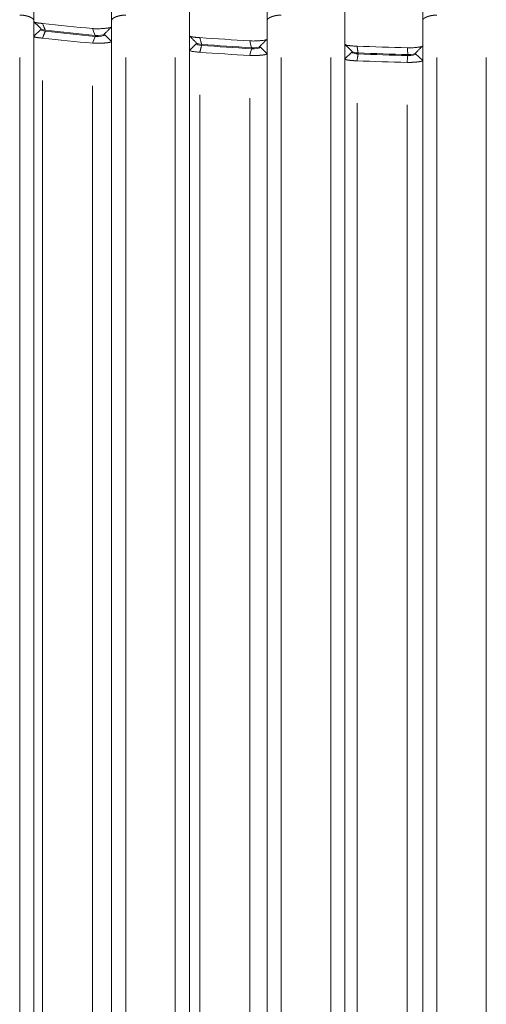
# Model space of a CAD drawing. Header units: millimetres. Extents: x 25069 to 61396, y 8621 to 21558.
# Tile 366 of 656: x 50027 to 50060, y 14414 to 14483. Entities that reach past the tile are written whole.
import ezdxf

# ---------------------------------------------------------------- set-up
doc = ezdxf.new("R2010")
doc.units = ezdxf.units.MM
doc.layers.add('10', color=7, linetype='Continuous')

msp = doc.modelspace()

# ---------------------------------------------------------------- linework, layer by layer
at = {"layer": '10', "color": 7, "linetype": 'Continuous', "lineweight": 15}
for p, q in [((50027.536, 14483.338), (50027.536, 14554.272)), ((50033.036, 14554.272), (50033.036, 14482.975)), ((50038.536, 14482.341), (50038.536, 14554.272)), ((50044.036, 14554.272), (50044.036, 14482.109)), ((50049.536, 14481.74), (50049.536, 14554.272)), ((50055.036, 14554.272), (50055.036, 14481.626)), ((50027.536, 14357.15), (50027.536, 14483.404)), ((50027.536, 14482.302), (50027.536, 14483.338)), ((50033.036, 14356.63), (50033.036, 14483.404)), ((50038.536, 14356.372), (50038.536, 14483.404)), ((50044.036, 14356.372), (50044.036, 14483.404)), ((50049.536, 14356.372), (50049.536, 14483.404)), ((50055.036, 14356.372), (50055.036, 14483.404)), ((50027.536, 14482.302), (50028.036, 14482.785)), ((50027.536, 14363.372), (50027.536, 14482.302)), ((50028.036, 14482.855), (50028.036, 14482.785)), ((50032.536, 14482.423), (50032.536, 14482.475)), ((50033.036, 14481.94), (50032.536, 14482.423)), ((50032.987, 14482.927), (50032.99, 14482.93)), ((50033.036, 14482.975), (50033.036, 14482.915)), ((50038.536, 14482.282), (50038.536, 14482.341)), ((50033.036, 14481.94), (50033.036, 14363.372)), ((50038.536, 14481.306), (50039.036, 14481.789)), ((50039.036, 14481.84), (50039.036, 14481.789)), ((50043.536, 14481.556), (50043.536, 14481.608)), ((50044.036, 14482.109), (50044.036, 14482.05)), ((50049.536, 14481.69), (50049.536, 14481.74)), ((50055.036, 14481.626), (50055.036, 14480.591)), ((50038.536, 14481.306), (50038.536, 14481.375)), ((50038.536, 14363.372), (50038.536, 14481.306)), ((50044.036, 14481.073), (50043.536, 14481.556)), ((50044.036, 14481.073), (50044.036, 14363.372)), ((50049.536, 14480.705), (50050.036, 14481.188)), ((50050.036, 14481.238), (50050.036, 14481.188)), ((50054.536, 14481.074), (50054.536, 14481.126)), ((50055.036, 14480.591), (50054.536, 14481.074)), ((50026.536, 14356.731), (50026.536, 14480.804)), ((50034.036, 14480.803), (50034.036, 14356.372)), ((50037.536, 14356.372), (50037.536, 14480.803)), ((50045.036, 14480.803), (50045.036, 14356.372)), ((50048.536, 14356.372), (50048.536, 14480.803)), ((50049.536, 14363.372), (50049.536, 14480.705)), ((50055.036, 14480.591), (50055.036, 14363.372)), ((50056.036, 14480.803), (50056.036, 14356.372)), ((50059.536, 14356.372), (50059.536, 14480.803)), ((50028.156, 14479.177), (50028.156, 14363.372)), ((50031.695, 14363.372), (50031.695, 14478.811)), ((50039.277, 14478.176), (50039.277, 14363.372)), ((50042.815, 14363.372), (50042.815, 14477.941)), ((50050.397, 14477.57), (50050.397, 14363.372)), ((50053.935, 14363.372), (50053.935, 14477.457))]:
    msp.add_line(p, q, dxfattribs=at)
for centre, major_axis, start_param, end_param in [((50063.661, 14504.254), (90.347, 0), 4.310797, 4.352817), ((50063.619, 14504.124), (-90.115, 0), 1.168634, 1.21076), ((50063.43, 14504.094), (89.69, 0), 4.441223, 4.481778), ((50063.396, 14503.957), (-89.429, 0), 1.299225, 1.339896), ((50063.327, 14503.996), (89.299, 0), 4.567869, 4.607625), ((50063.307, 14503.854), (-89.019, 0), 1.42604, 1.46592)]:
    msp.add_ellipse(centre, major_axis=major_axis, ratio=0.258819, start_param=start_param, end_param=end_param, dxfattribs=at)
for points, knots in [([(50027.536, 14483.402), (50027.536, 14483.405), (50027.536, 14483.413), (50027.535, 14483.423), (50027.533, 14483.434), (50027.531, 14483.444), (50027.528, 14483.454), (50027.524, 14483.464), (50027.519, 14483.474), (50027.514, 14483.484), (50027.508, 14483.494), (50027.502, 14483.503), (50027.495, 14483.512), (50027.488, 14483.522), (50027.48, 14483.531), (50027.471, 14483.54), (50027.462, 14483.548), (50027.453, 14483.557), (50027.443, 14483.565), (50027.432, 14483.574), (50027.421, 14483.582), (50027.41, 14483.59), (50027.398, 14483.598), (50027.386, 14483.605), (50027.373, 14483.613), (50027.36, 14483.62), (50027.347, 14483.628), (50027.334, 14483.635), (50027.32, 14483.642), (50027.305, 14483.649), (50027.291, 14483.655), (50027.276, 14483.662), (50027.261, 14483.668), (50027.246, 14483.674), (50027.23, 14483.681), (50027.214, 14483.686), (50027.199, 14483.692), (50027.182, 14483.698), (50027.166, 14483.703), (50027.15, 14483.709), (50027.133, 14483.714), (50027.117, 14483.719), (50027.1, 14483.724), (50027.083, 14483.729), (50027.066, 14483.733), (50027.049, 14483.738), (50027.032, 14483.742), (50027.015, 14483.746), (50026.997, 14483.75), (50026.98, 14483.754), (50026.963, 14483.758), (50026.946, 14483.762), (50026.929, 14483.765), (50026.911, 14483.768), (50026.894, 14483.772), (50026.877, 14483.775), (50026.86, 14483.777), (50026.843, 14483.78), (50026.826, 14483.783), (50026.809, 14483.785), (50026.792, 14483.787), (50026.775, 14483.79), (50026.758, 14483.791), (50026.742, 14483.793), (50026.725, 14483.795), (50026.709, 14483.797), (50026.692, 14483.798), (50026.676, 14483.799), (50026.66, 14483.8), (50026.644, 14483.801), (50026.628, 14483.802), (50026.612, 14483.803), (50026.597, 14483.803), (50026.582, 14483.804), (50026.566, 14483.804), (50026.551, 14483.804), (50026.541, 14483.804), (50026.536, 14483.804)], [0, 0, 0, 0, 0.017817, 0.035508, 0.053073, 0.070513, 0.087826, 0.105014, 0.122076, 0.139013, 0.155824, 0.172511, 0.189073, 0.205509, 0.221822, 0.238009, 0.254073, 0.270012, 0.285827, 0.301519, 0.317087, 0.332531, 0.347852, 0.36305, 0.378125, 0.393078, 0.407908, 0.422616, 0.437202, 0.451666, 0.466008, 0.480229, 0.494329, 0.508308, 0.522167, 0.535905, 0.549523, 0.563021, 0.5764, 0.58966, 0.6028, 0.615822, 0.628726, 0.641511, 0.654179, 0.666729, 0.679163, 0.69148, 0.70368, 0.715765, 0.727734, 0.739588, 0.751328, 0.762953, 0.774464, 0.785862, 0.797147, 0.80832, 0.819381, 0.83033, 0.841169, 0.851897, 0.862515, 0.873024, 0.883424, 0.893717, 0.903902, 0.91398, 0.923952, 0.933819, 0.943581, 0.953239, 0.962795, 0.972247, 0.981599, 0.990849, 1, 1, 1, 1]), ([(50034.036, 14483.804), (50034.033, 14483.804), (50034.028, 14483.804), (50034.019, 14483.804), (50034.011, 14483.804), (50034.002, 14483.804), (50033.993, 14483.804), (50033.985, 14483.803), (50033.976, 14483.803), (50033.967, 14483.803), (50033.958, 14483.803), (50033.949, 14483.802), (50033.94, 14483.802), (50033.931, 14483.801), (50033.922, 14483.801), (50033.913, 14483.8), (50033.904, 14483.8), (50033.895, 14483.799), (50033.886, 14483.798), (50033.877, 14483.798), (50033.867, 14483.797), (50033.858, 14483.796), (50033.849, 14483.795), (50033.839, 14483.794), (50033.83, 14483.793), (50033.82, 14483.792), (50033.811, 14483.791), (50033.801, 14483.79), (50033.792, 14483.789), (50033.782, 14483.788), (50033.773, 14483.786), (50033.763, 14483.785), (50033.754, 14483.784), (50033.744, 14483.782), (50033.734, 14483.781), (50033.724, 14483.779), (50033.715, 14483.778), (50033.705, 14483.776), (50033.695, 14483.774), (50033.686, 14483.773), (50033.676, 14483.771), (50033.666, 14483.769), (50033.656, 14483.767), (50033.646, 14483.766), (50033.637, 14483.764), (50033.627, 14483.762), (50033.617, 14483.76), (50033.607, 14483.758), (50033.597, 14483.755), (50033.588, 14483.753), (50033.578, 14483.751), (50033.568, 14483.749), (50033.558, 14483.746), (50033.549, 14483.744), (50033.539, 14483.742), (50033.529, 14483.739), (50033.519, 14483.737), (50033.51, 14483.734), (50033.5, 14483.732), (50033.49, 14483.729), (50033.481, 14483.726), (50033.471, 14483.724), (50033.462, 14483.721), (50033.452, 14483.718), (50033.443, 14483.715), (50033.433, 14483.712), (50033.424, 14483.709), (50033.415, 14483.706), (50033.405, 14483.703), (50033.396, 14483.7), (50033.387, 14483.697), (50033.378, 14483.694), (50033.369, 14483.69), (50033.36, 14483.687), (50033.351, 14483.684), (50033.342, 14483.68), (50033.333, 14483.677), (50033.324, 14483.673), (50033.315, 14483.67), (50033.307, 14483.666), (50033.298, 14483.663), (50033.29, 14483.659), (50033.281, 14483.655), (50033.273, 14483.651), (50033.265, 14483.648), (50033.257, 14483.644), (50033.249, 14483.64), (50033.241, 14483.636), (50033.233, 14483.632), (50033.225, 14483.628), (50033.218, 14483.624), (50033.21, 14483.619), (50033.203, 14483.615), (50033.196, 14483.611), (50033.189, 14483.607), (50033.182, 14483.602), (50033.175, 14483.598), (50033.168, 14483.593), (50033.161, 14483.589), (50033.155, 14483.584), (50033.149, 14483.58), (50033.142, 14483.575), (50033.136, 14483.57), (50033.13, 14483.566), (50033.125, 14483.561), (50033.119, 14483.556), (50033.114, 14483.551), (50033.108, 14483.546), (50033.103, 14483.541), (50033.098, 14483.536), (50033.093, 14483.531), (50033.089, 14483.526), (50033.084, 14483.521), (50033.08, 14483.516), (50033.076, 14483.511), (50033.072, 14483.505), (50033.068, 14483.5), (50033.065, 14483.495), (50033.061, 14483.489), (50033.058, 14483.484), (50033.055, 14483.478), (50033.052, 14483.473), (50033.05, 14483.467), (50033.048, 14483.461), (50033.045, 14483.455), (50033.044, 14483.45), (50033.042, 14483.444), (50033.04, 14483.438), (50033.039, 14483.432), (50033.038, 14483.426), (50033.037, 14483.42), (50033.037, 14483.414), (50033.036, 14483.408), (50033.036, 14483.404), (50033.036, 14483.402)], [0, 0, 0, 0, 0.005187, 0.010406, 0.015658, 0.020942, 0.026258, 0.031607, 0.036989, 0.042404, 0.047853, 0.053334, 0.058849, 0.064398, 0.069981, 0.075597, 0.081247, 0.086932, 0.09265, 0.098403, 0.104191, 0.110013, 0.11587, 0.121762, 0.127689, 0.133651, 0.139648, 0.14568, 0.151748, 0.157851, 0.16399, 0.170165, 0.176375, 0.182621, 0.188904, 0.195222, 0.201577, 0.207967, 0.214395, 0.220858, 0.227359, 0.233895, 0.240469, 0.247079, 0.253727, 0.260411, 0.267132, 0.27389, 0.280686, 0.287518, 0.294388, 0.301296, 0.308241, 0.315223, 0.322243, 0.329301, 0.336396, 0.343529, 0.3507, 0.357909, 0.365156, 0.372442, 0.379765, 0.387126, 0.394526, 0.401963, 0.40944, 0.416954, 0.424507, 0.432099, 0.439729, 0.447397, 0.455105, 0.462851, 0.470636, 0.478459, 0.486322, 0.494223, 0.502163, 0.510143, 0.518161, 0.526219, 0.534315, 0.542451, 0.550626, 0.55884, 0.567094, 0.575387, 0.583719, 0.592091, 0.600502, 0.608953, 0.617443, 0.625973, 0.634542, 0.643151, 0.6518, 0.660489, 0.669217, 0.677985, 0.686793, 0.695641, 0.704528, 0.713456, 0.722423, 0.731431, 0.740479, 0.749566, 0.758694, 0.767862, 0.77707, 0.786318, 0.795607, 0.804935, 0.814304, 0.823713, 0.833163, 0.842653, 0.852183, 0.861754, 0.871365, 0.881016, 0.890708, 0.900441, 0.910214, 0.920028, 0.929882, 0.939777, 0.949712, 0.959688, 0.969705, 0.979763, 0.989861, 1, 1, 1, 1]), ([(50045.036, 14483.804), (50045.033, 14483.804), (50045.028, 14483.804), (50045.019, 14483.804), (50045.011, 14483.804), (50045.002, 14483.804), (50044.993, 14483.804), (50044.985, 14483.803), (50044.976, 14483.803), (50044.967, 14483.803), (50044.958, 14483.803), (50044.949, 14483.802), (50044.94, 14483.802), (50044.931, 14483.801), (50044.922, 14483.801), (50044.913, 14483.8), (50044.904, 14483.8), (50044.895, 14483.799), (50044.886, 14483.798), (50044.877, 14483.798), (50044.867, 14483.797), (50044.858, 14483.796), (50044.849, 14483.795), (50044.839, 14483.794), (50044.83, 14483.793), (50044.82, 14483.792), (50044.811, 14483.791), (50044.801, 14483.79), (50044.792, 14483.789), (50044.782, 14483.788), (50044.773, 14483.786), (50044.763, 14483.785), (50044.754, 14483.784), (50044.744, 14483.782), (50044.734, 14483.781), (50044.724, 14483.779), (50044.715, 14483.778), (50044.705, 14483.776), (50044.695, 14483.774), (50044.686, 14483.773), (50044.676, 14483.771), (50044.666, 14483.769), (50044.656, 14483.767), (50044.646, 14483.766), (50044.637, 14483.764), (50044.627, 14483.762), (50044.617, 14483.76), (50044.607, 14483.758), (50044.597, 14483.755), (50044.588, 14483.753), (50044.578, 14483.751), (50044.568, 14483.749), (50044.558, 14483.746), (50044.549, 14483.744), (50044.539, 14483.742), (50044.529, 14483.739), (50044.519, 14483.737), (50044.51, 14483.734), (50044.5, 14483.732), (50044.49, 14483.729), (50044.481, 14483.726), (50044.471, 14483.724), (50044.462, 14483.721), (50044.452, 14483.718), (50044.443, 14483.715), (50044.433, 14483.712), (50044.424, 14483.709), (50044.415, 14483.706), (50044.405, 14483.703), (50044.396, 14483.7), (50044.387, 14483.697), (50044.378, 14483.694), (50044.369, 14483.69), (50044.36, 14483.687), (50044.351, 14483.684), (50044.342, 14483.68), (50044.333, 14483.677), (50044.324, 14483.673), (50044.315, 14483.67), (50044.307, 14483.666), (50044.298, 14483.663), (50044.29, 14483.659), (50044.281, 14483.655), (50044.273, 14483.651), (50044.265, 14483.648), (50044.257, 14483.644), (50044.249, 14483.64), (50044.241, 14483.636), (50044.233, 14483.632), (50044.225, 14483.628), (50044.218, 14483.624), (50044.21, 14483.619), (50044.203, 14483.615), (50044.196, 14483.611), (50044.189, 14483.607), (50044.182, 14483.602), (50044.175, 14483.598), (50044.168, 14483.593), (50044.161, 14483.589), (50044.155, 14483.584), (50044.149, 14483.58), (50044.142, 14483.575), (50044.136, 14483.57), (50044.13, 14483.566), (50044.125, 14483.561), (50044.119, 14483.556), (50044.114, 14483.551), (50044.108, 14483.546), (50044.103, 14483.541), (50044.098, 14483.536), (50044.093, 14483.531), (50044.089, 14483.526), (50044.084, 14483.521), (50044.08, 14483.516), (50044.076, 14483.511), (50044.072, 14483.505), (50044.068, 14483.5), (50044.065, 14483.495), (50044.061, 14483.489), (50044.058, 14483.484), (50044.055, 14483.478), (50044.052, 14483.473), (50044.05, 14483.467), (50044.048, 14483.461), (50044.045, 14483.455), (50044.044, 14483.45), (50044.042, 14483.444), (50044.04, 14483.438), (50044.039, 14483.432), (50044.038, 14483.426), (50044.037, 14483.42), (50044.037, 14483.414), (50044.036, 14483.408), (50044.036, 14483.404), (50044.036, 14483.402)], [0, 0, 0, 0, 0.005187, 0.010406, 0.015658, 0.020942, 0.026258, 0.031607, 0.036989, 0.042404, 0.047853, 0.053334, 0.058849, 0.064398, 0.069981, 0.075597, 0.081247, 0.086932, 0.09265, 0.098403, 0.104191, 0.110013, 0.11587, 0.121762, 0.127689, 0.133651, 0.139648, 0.14568, 0.151748, 0.157851, 0.16399, 0.170165, 0.176375, 0.182621, 0.188904, 0.195222, 0.201577, 0.207967, 0.214395, 0.220858, 0.227359, 0.233895, 0.240469, 0.247079, 0.253727, 0.260411, 0.267132, 0.27389, 0.280686, 0.287518, 0.294388, 0.301296, 0.308241, 0.315223, 0.322243, 0.329301, 0.336396, 0.343529, 0.3507, 0.357909, 0.365156, 0.372442, 0.379765, 0.387126, 0.394526, 0.401963, 0.40944, 0.416954, 0.424507, 0.432099, 0.439729, 0.447397, 0.455105, 0.462851, 0.470636, 0.478459, 0.486322, 0.494223, 0.502163, 0.510143, 0.518161, 0.526219, 0.534315, 0.542451, 0.550626, 0.55884, 0.567094, 0.575387, 0.583719, 0.592091, 0.600502, 0.608953, 0.617443, 0.625973, 0.634542, 0.643151, 0.6518, 0.660489, 0.669217, 0.677985, 0.686793, 0.695641, 0.704528, 0.713456, 0.722423, 0.731431, 0.740479, 0.749566, 0.758694, 0.767862, 0.77707, 0.786318, 0.795607, 0.804935, 0.814304, 0.823713, 0.833163, 0.842653, 0.852183, 0.861754, 0.871365, 0.881016, 0.890708, 0.900441, 0.910214, 0.920028, 0.929882, 0.939777, 0.949712, 0.959688, 0.969705, 0.979763, 0.989861, 1, 1, 1, 1]), ([(50056.036, 14483.804), (50056.033, 14483.804), (50056.028, 14483.804), (50056.019, 14483.804), (50056.011, 14483.804), (50056.002, 14483.804), (50055.993, 14483.804), (50055.985, 14483.803), (50055.976, 14483.803), (50055.967, 14483.803), (50055.958, 14483.803), (50055.949, 14483.802), (50055.94, 14483.802), (50055.931, 14483.801), (50055.922, 14483.801), (50055.913, 14483.8), (50055.904, 14483.8), (50055.895, 14483.799), (50055.886, 14483.798), (50055.877, 14483.798), (50055.867, 14483.797), (50055.858, 14483.796), (50055.849, 14483.795), (50055.839, 14483.794), (50055.83, 14483.793), (50055.82, 14483.792), (50055.811, 14483.791), (50055.801, 14483.79), (50055.792, 14483.789), (50055.782, 14483.788), (50055.773, 14483.786), (50055.763, 14483.785), (50055.754, 14483.784), (50055.744, 14483.782), (50055.734, 14483.781), (50055.724, 14483.779), (50055.715, 14483.778), (50055.705, 14483.776), (50055.695, 14483.774), (50055.686, 14483.773), (50055.676, 14483.771), (50055.666, 14483.769), (50055.656, 14483.767), (50055.646, 14483.766), (50055.637, 14483.764), (50055.627, 14483.762), (50055.617, 14483.76), (50055.607, 14483.758), (50055.597, 14483.755), (50055.588, 14483.753), (50055.578, 14483.751), (50055.568, 14483.749), (50055.558, 14483.746), (50055.549, 14483.744), (50055.539, 14483.742), (50055.529, 14483.739), (50055.519, 14483.737), (50055.51, 14483.734), (50055.5, 14483.732), (50055.49, 14483.729), (50055.481, 14483.726), (50055.471, 14483.724), (50055.462, 14483.721), (50055.452, 14483.718), (50055.443, 14483.715), (50055.433, 14483.712), (50055.424, 14483.709), (50055.415, 14483.706), (50055.405, 14483.703), (50055.396, 14483.7), (50055.387, 14483.697), (50055.378, 14483.694), (50055.369, 14483.69), (50055.36, 14483.687), (50055.351, 14483.684), (50055.342, 14483.68), (50055.333, 14483.677), (50055.324, 14483.673), (50055.315, 14483.67), (50055.307, 14483.666), (50055.298, 14483.663), (50055.29, 14483.659), (50055.281, 14483.655), (50055.273, 14483.651), (50055.265, 14483.648), (50055.257, 14483.644), (50055.249, 14483.64), (50055.241, 14483.636), (50055.233, 14483.632), (50055.225, 14483.628), (50055.218, 14483.624), (50055.21, 14483.619), (50055.203, 14483.615), (50055.196, 14483.611), (50055.189, 14483.607), (50055.182, 14483.602), (50055.175, 14483.598), (50055.168, 14483.593), (50055.161, 14483.589), (50055.155, 14483.584), (50055.149, 14483.58), (50055.142, 14483.575), (50055.136, 14483.57), (50055.13, 14483.566), (50055.125, 14483.561), (50055.119, 14483.556), (50055.114, 14483.551), (50055.108, 14483.546), (50055.103, 14483.541), (50055.098, 14483.536), (50055.093, 14483.531), (50055.089, 14483.526), (50055.084, 14483.521), (50055.08, 14483.516), (50055.076, 14483.511), (50055.072, 14483.505), (50055.068, 14483.5), (50055.065, 14483.495), (50055.061, 14483.489), (50055.058, 14483.484), (50055.055, 14483.478), (50055.052, 14483.473), (50055.05, 14483.467), (50055.048, 14483.461), (50055.045, 14483.455), (50055.044, 14483.45), (50055.042, 14483.444), (50055.04, 14483.438), (50055.039, 14483.432), (50055.038, 14483.426), (50055.037, 14483.42), (50055.037, 14483.414), (50055.036, 14483.408), (50055.036, 14483.404), (50055.036, 14483.402)], [0, 0, 0, 0, 0.005187, 0.010406, 0.015658, 0.020942, 0.026258, 0.031607, 0.036989, 0.042404, 0.047853, 0.053334, 0.058849, 0.064398, 0.069981, 0.075597, 0.081247, 0.086932, 0.09265, 0.098403, 0.104191, 0.110013, 0.11587, 0.121762, 0.127689, 0.133651, 0.139648, 0.14568, 0.151748, 0.157851, 0.16399, 0.170165, 0.176375, 0.182621, 0.188904, 0.195222, 0.201577, 0.207967, 0.214395, 0.220858, 0.227359, 0.233895, 0.240469, 0.247079, 0.253727, 0.260411, 0.267132, 0.27389, 0.280686, 0.287518, 0.294388, 0.301296, 0.308241, 0.315223, 0.322243, 0.329301, 0.336396, 0.343529, 0.3507, 0.357909, 0.365156, 0.372442, 0.379765, 0.387126, 0.394526, 0.401963, 0.40944, 0.416954, 0.424507, 0.432099, 0.439729, 0.447397, 0.455105, 0.462851, 0.470636, 0.478459, 0.486322, 0.494223, 0.502163, 0.510143, 0.518161, 0.526219, 0.534315, 0.542451, 0.550626, 0.55884, 0.567094, 0.575387, 0.583719, 0.592091, 0.600502, 0.608953, 0.617443, 0.625973, 0.634542, 0.643151, 0.6518, 0.660489, 0.669217, 0.677985, 0.686793, 0.695641, 0.704528, 0.713456, 0.722423, 0.731431, 0.740479, 0.749566, 0.758694, 0.767862, 0.77707, 0.786318, 0.795607, 0.804935, 0.814304, 0.823713, 0.833163, 0.842653, 0.852183, 0.861754, 0.871365, 0.881016, 0.890708, 0.900441, 0.910214, 0.920028, 0.929882, 0.939777, 0.949712, 0.959688, 0.969705, 0.979763, 0.989861, 1, 1, 1, 1]), ([(50027.536, 14483.338), (50027.536, 14483.336), (50027.537, 14483.334), (50027.538, 14483.33), (50027.54, 14483.326), (50027.543, 14483.322), (50027.547, 14483.318), (50027.552, 14483.314), (50027.557, 14483.311), (50027.563, 14483.307), (50027.57, 14483.304), (50027.578, 14483.3), (50027.586, 14483.297), (50027.595, 14483.293), (50027.604, 14483.29), (50027.614, 14483.287), (50027.625, 14483.284), (50027.636, 14483.281), (50027.647, 14483.278), (50027.659, 14483.275), (50027.672, 14483.272), (50027.684, 14483.269), (50027.698, 14483.266), (50027.711, 14483.264), (50027.725, 14483.261), (50027.739, 14483.258), (50027.753, 14483.256), (50027.768, 14483.253), (50027.783, 14483.251), (50027.798, 14483.249), (50027.813, 14483.247), (50027.828, 14483.244), (50027.844, 14483.242), (50027.86, 14483.24), (50027.875, 14483.238), (50027.891, 14483.236), (50027.907, 14483.235), (50027.923, 14483.233), (50027.939, 14483.231), (50027.955, 14483.229), (50027.971, 14483.228), (50027.987, 14483.226), (50028.003, 14483.225), (50028.018, 14483.223), (50028.034, 14483.222), (50028.05, 14483.221), (50028.065, 14483.22), (50028.081, 14483.218), (50028.096, 14483.217), (50028.112, 14483.216), (50028.127, 14483.215), (50028.142, 14483.215), (50028.152, 14483.214), (50028.156, 14483.214)], [0, 0, 0, 0, 0.025716, 0.051187, 0.076413, 0.101395, 0.126131, 0.150623, 0.17487, 0.198873, 0.222631, 0.246144, 0.269413, 0.292437, 0.315216, 0.337751, 0.360042, 0.382088, 0.403889, 0.425446, 0.446759, 0.467827, 0.488651, 0.509231, 0.529566, 0.549657, 0.569505, 0.589107, 0.608466, 0.627581, 0.646452, 0.665079, 0.683462, 0.701601, 0.719496, 0.737148, 0.754555, 0.77172, 0.78864, 0.805318, 0.821751, 0.837942, 0.853889, 0.869593, 0.885054, 0.900272, 0.915246, 0.929979, 0.944468, 0.958715, 0.972719, 0.98648, 1, 1, 1, 1]), ([(50028.156, 14482.178), (50028.11, 14482.182), (50028.066, 14482.185), (50027.982, 14482.192), (50027.942, 14482.195), (50027.885, 14482.201), (50027.866, 14482.203), (50027.83, 14482.207), (50027.813, 14482.21), (50027.763, 14482.217), (50027.733, 14482.222), (50027.692, 14482.23), (50027.679, 14482.233), (50027.655, 14482.238), (50027.643, 14482.242), (50027.611, 14482.251), (50027.594, 14482.257), (50027.565, 14482.27), (50027.555, 14482.277), (50027.54, 14482.29), (50027.536, 14482.296), (50027.536, 14482.302)], [0, 0, 0, 0, 0.125, 0.125, 0.25, 0.25, 0.3125, 0.3125, 0.375, 0.375, 0.5, 0.5, 0.5625, 0.5625, 0.625, 0.625, 0.75, 0.75, 0.875, 0.875, 1, 1, 1, 1]), ([(50031.695, 14482.849), (50031.733, 14482.846), (50031.771, 14482.843), (50031.849, 14482.839), (50031.888, 14482.838), (50031.969, 14482.837), (50032.009, 14482.837), (50032.09, 14482.838), (50032.17, 14482.84), (50032.249, 14482.843), (50032.307, 14482.847), (50032.326, 14482.848), (50032.365, 14482.85), (50032.384, 14482.851), (50032.439, 14482.855), (50032.512, 14482.861), (50032.58, 14482.867), (50032.646, 14482.873), (50032.677, 14482.876), (50032.736, 14482.883), (50032.764, 14482.886), (50032.803, 14482.891), (50032.816, 14482.893), (50032.84, 14482.896), (50032.852, 14482.898), (50032.886, 14482.903), (50032.927, 14482.911), (50032.959, 14482.919), (50032.98, 14482.926), (50032.986, 14482.928), (50032.998, 14482.933), (50033.003, 14482.936), (50033.017, 14482.944), (50033.024, 14482.949), (50033.034, 14482.961), (50033.036, 14482.968), (50033.036, 14482.975)], [0, 0, 0, 0, 0.0625, 0.0625, 0.125, 0.125, 0.1875, 0.1875, 0.25, 0.3125, 0.3125, 0.34375, 0.34375, 0.375, 0.375, 0.4375, 0.5, 0.5, 0.5625, 0.5625, 0.625, 0.625, 0.65625, 0.65625, 0.6875, 0.6875, 0.75, 0.8125, 0.8125, 0.84375, 0.84375, 0.875, 0.875, 0.9375, 0.9375, 1, 1, 1, 1]), ([(50038.536, 14482.341), (50038.536, 14482.34), (50038.537, 14482.337), (50038.538, 14482.333), (50038.54, 14482.329), (50038.543, 14482.326), (50038.547, 14482.322), (50038.551, 14482.318), (50038.556, 14482.315), (50038.562, 14482.311), (50038.569, 14482.308), (50038.576, 14482.304), (50038.584, 14482.301), (50038.592, 14482.298), (50038.601, 14482.295), (50038.611, 14482.292), (50038.621, 14482.288), (50038.632, 14482.285), (50038.643, 14482.282), (50038.655, 14482.28), (50038.667, 14482.277), (50038.679, 14482.274), (50038.692, 14482.271), (50038.706, 14482.268), (50038.719, 14482.266), (50038.733, 14482.263), (50038.748, 14482.261), (50038.762, 14482.258), (50038.777, 14482.256), (50038.792, 14482.254), (50038.808, 14482.251), (50038.823, 14482.249), (50038.839, 14482.247), (50038.855, 14482.245), (50038.871, 14482.243), (50038.887, 14482.241), (50038.903, 14482.239), (50038.92, 14482.237), (50038.936, 14482.235), (50038.953, 14482.234), (50038.969, 14482.232), (50038.986, 14482.23), (50039.003, 14482.229), (50039.019, 14482.227), (50039.036, 14482.226), (50039.053, 14482.225), (50039.069, 14482.223), (50039.086, 14482.222), (50039.102, 14482.221), (50039.119, 14482.22), (50039.135, 14482.219), (50039.151, 14482.218), (50039.167, 14482.217), (50039.183, 14482.216), (50039.199, 14482.215), (50039.215, 14482.214), (50039.231, 14482.213), (50039.246, 14482.213), (50039.261, 14482.212), (50039.272, 14482.212), (50039.277, 14482.212)], [0, 0, 0, 0, 0.022536, 0.044885, 0.067048, 0.089025, 0.110816, 0.13242, 0.153838, 0.17507, 0.196116, 0.216975, 0.237649, 0.258136, 0.278437, 0.298553, 0.318482, 0.338225, 0.357782, 0.377153, 0.396338, 0.415338, 0.434151, 0.452779, 0.471221, 0.489477, 0.507547, 0.525432, 0.543131, 0.560645, 0.577973, 0.595115, 0.612072, 0.628843, 0.645429, 0.66183, 0.678045, 0.694075, 0.70992, 0.72558, 0.741055, 0.756344, 0.771449, 0.786369, 0.801104, 0.815654, 0.83002, 0.8442, 0.858197, 0.872008, 0.885636, 0.899079, 0.912338, 0.925413, 0.938303, 0.95101, 0.963533, 0.975872, 0.988028, 1, 1, 1, 1]), ([(50033.036, 14481.94), (50033.036, 14481.939), (50033.036, 14481.936), (50033.035, 14481.933), (50033.034, 14481.93), (50033.031, 14481.927), (50033.029, 14481.923), (50033.025, 14481.92), (50033.022, 14481.917), (50033.017, 14481.914), (50033.012, 14481.911), (50033.007, 14481.908), (50033.001, 14481.905), (50032.994, 14481.903), (50032.987, 14481.9), (50032.979, 14481.897), (50032.971, 14481.894), (50032.963, 14481.891), (50032.954, 14481.889), (50032.944, 14481.886), (50032.935, 14481.884), (50032.924, 14481.881), (50032.914, 14481.879), (50032.902, 14481.876), (50032.891, 14481.874), (50032.879, 14481.871), (50032.867, 14481.869), (50032.854, 14481.867), (50032.841, 14481.865), (50032.828, 14481.862), (50032.814, 14481.86), (50032.801, 14481.858), (50032.786, 14481.856), (50032.772, 14481.854), (50032.757, 14481.852), (50032.742, 14481.85), (50032.727, 14481.848), (50032.712, 14481.847), (50032.696, 14481.845), (50032.68, 14481.843), (50032.664, 14481.841), (50032.648, 14481.84), (50032.631, 14481.838), (50032.615, 14481.836), (50032.598, 14481.835), (50032.581, 14481.833), (50032.564, 14481.832), (50032.547, 14481.83), (50032.529, 14481.829), (50032.512, 14481.828), (50032.495, 14481.826), (50032.477, 14481.825), (50032.459, 14481.824), (50032.442, 14481.823), (50032.424, 14481.822), (50032.406, 14481.82), (50032.388, 14481.819), (50032.371, 14481.818), (50032.353, 14481.817), (50032.335, 14481.817), (50032.317, 14481.816), (50032.299, 14481.815), (50032.281, 14481.814), (50032.263, 14481.813), (50032.246, 14481.813), (50032.228, 14481.812), (50032.21, 14481.811), (50032.192, 14481.811), (50032.175, 14481.81), (50032.157, 14481.81), (50032.14, 14481.809), (50032.122, 14481.809), (50032.105, 14481.808), (50032.088, 14481.808), (50032.071, 14481.808), (50032.053, 14481.808), (50032.037, 14481.807), (50032.02, 14481.807), (50032.003, 14481.807), (50031.986, 14481.807), (50031.97, 14481.807), (50031.953, 14481.807), (50031.937, 14481.807), (50031.921, 14481.807), (50031.905, 14481.807), (50031.889, 14481.807), (50031.874, 14481.808), (50031.858, 14481.808), (50031.843, 14481.808), (50031.827, 14481.809), (50031.812, 14481.809), (50031.797, 14481.809), (50031.783, 14481.81), (50031.768, 14481.81), (50031.754, 14481.811), (50031.739, 14481.812), (50031.725, 14481.812), (50031.716, 14481.813), (50031.711, 14481.813)], [0, 0, 0, 0, 0.013179, 0.0263, 0.039361, 0.052364, 0.065307, 0.078192, 0.091018, 0.103786, 0.116494, 0.129144, 0.141735, 0.154267, 0.166741, 0.179156, 0.191512, 0.203809, 0.216048, 0.228229, 0.24035, 0.252413, 0.264418, 0.276364, 0.288251, 0.30008, 0.311851, 0.323563, 0.335217, 0.346812, 0.358349, 0.369828, 0.381248, 0.39261, 0.403913, 0.415159, 0.426346, 0.437475, 0.448546, 0.459558, 0.470513, 0.481409, 0.492247, 0.503028, 0.51375, 0.524414, 0.535021, 0.545569, 0.55606, 0.566492, 0.576867, 0.587184, 0.597443, 0.607645, 0.617789, 0.627875, 0.637904, 0.647875, 0.657788, 0.667644, 0.677443, 0.687184, 0.696867, 0.706493, 0.716062, 0.725574, 0.735029, 0.744426, 0.753766, 0.763049, 0.772275, 0.781444, 0.790556, 0.799611, 0.808609, 0.81755, 0.826435, 0.835263, 0.844034, 0.852749, 0.861407, 0.870008, 0.878553, 0.887042, 0.895475, 0.903851, 0.912171, 0.920435, 0.928642, 0.936794, 0.94489, 0.95293, 0.960914, 0.968842, 0.976715, 0.984532, 0.992294, 1, 1, 1, 1]), ([(50042.815, 14481.978), (50042.852, 14481.976), (50042.889, 14481.974), (50042.964, 14481.972), (50043.001, 14481.971), (50043.115, 14481.971), (50043.189, 14481.973), (50043.28, 14481.977), (50043.299, 14481.978), (50043.335, 14481.98), (50043.353, 14481.981), (50043.406, 14481.985), (50043.474, 14481.99), (50043.54, 14481.996), (50043.603, 14482.001), (50043.634, 14482.005), (50043.721, 14482.014), (50043.773, 14482.02), (50043.843, 14482.031), (50043.865, 14482.034), (50043.904, 14482.041), (50043.94, 14482.049), (50043.968, 14482.057), (50043.993, 14482.066), (50044.003, 14482.07), (50044.028, 14482.085), (50044.036, 14482.096), (50044.036, 14482.109)], [0, 0, 0, 0, 0.0625, 0.0625, 0.125, 0.125, 0.25, 0.25, 0.28125, 0.28125, 0.3125, 0.3125, 0.375, 0.4375, 0.4375, 0.5, 0.5, 0.625, 0.625, 0.6875, 0.6875, 0.75, 0.8125, 0.8125, 0.875, 0.875, 1, 1, 1, 1]), ([(50049.536, 14481.74), (50049.536, 14481.735), (50049.538, 14481.729), (50049.543, 14481.723), (50049.547, 14481.718), (50049.549, 14481.716), (50049.563, 14481.707), (50049.578, 14481.699), (50049.609, 14481.689), (50049.621, 14481.686), (50049.647, 14481.679), (50049.661, 14481.676), (50049.707, 14481.666), (50049.741, 14481.66), (50049.8, 14481.651), (50049.82, 14481.648), (50049.853, 14481.643), (50049.864, 14481.642), (50049.886, 14481.639), (50049.898, 14481.638), (50049.956, 14481.631), (50050.005, 14481.626), (50050.083, 14481.619), (50050.11, 14481.617), (50050.151, 14481.615), (50050.165, 14481.614), (50050.194, 14481.612), (50050.208, 14481.612), (50050.279, 14481.609), (50050.337, 14481.607), (50050.397, 14481.607)], [0, 0, 0, 0, 0.0625, 0.09375, 0.09375, 0.125, 0.125, 0.25, 0.25, 0.3125, 0.3125, 0.375, 0.375, 0.5, 0.5, 0.5625, 0.5625, 0.59375, 0.59375, 0.625, 0.625, 0.75, 0.75, 0.8125, 0.8125, 0.84375, 0.84375, 0.875, 0.875, 1, 1, 1, 1]), ([(50053.948, 14481.493), (50053.965, 14481.492), (50053.983, 14481.491), (50054.018, 14481.491), (50054.035, 14481.49), (50054.087, 14481.49), (50054.156, 14481.49), (50054.225, 14481.492), (50054.276, 14481.494), (50054.293, 14481.495), (50054.326, 14481.497), (50054.343, 14481.497), (50054.425, 14481.502), (50054.487, 14481.507), (50054.562, 14481.514), (50054.577, 14481.515), (50054.606, 14481.518), (50054.648, 14481.523), (50054.714, 14481.53), (50054.763, 14481.537), (50054.797, 14481.541), (50054.808, 14481.543), (50054.83, 14481.546), (50054.84, 14481.548), (50054.891, 14481.557), (50054.925, 14481.564), (50054.959, 14481.573), (50054.966, 14481.575), (50054.978, 14481.579), (50054.984, 14481.581), (50054.999, 14481.587), (50055.008, 14481.591), (50055.029, 14481.605), (50055.036, 14481.615), (50055.036, 14481.626)], [0, 0, 0, 0, 0.03125, 0.03125, 0.0625, 0.0625, 0.125, 0.1875, 0.1875, 0.21875, 0.21875, 0.25, 0.25, 0.375, 0.375, 0.40625, 0.40625, 0.4375, 0.5, 0.5625, 0.5625, 0.59375, 0.59375, 0.625, 0.625, 0.75, 0.75, 0.78125, 0.78125, 0.8125, 0.8125, 0.875, 0.875, 1, 1, 1, 1]), ([(50039.277, 14481.176), (50039.224, 14481.182), (50039.173, 14481.187), (50039.073, 14481.198), (50039.026, 14481.203), (50038.935, 14481.214), (50038.892, 14481.219), (50038.813, 14481.23), (50038.776, 14481.236), (50038.71, 14481.246), (50038.68, 14481.252), (50038.629, 14481.263), (50038.607, 14481.268), (50038.572, 14481.279), (50038.558, 14481.284), (50038.541, 14481.295), (50038.536, 14481.3), (50038.536, 14481.306)], [0, 0, 0, 0, 0.125, 0.125, 0.25, 0.25, 0.375, 0.375, 0.5, 0.5, 0.625, 0.625, 0.75, 0.75, 0.875, 0.875, 1, 1, 1, 1]), ([(50044.036, 14481.073), (50044.036, 14481.073), (50044.036, 14481.071), (50044.036, 14481.069), (50044.035, 14481.067), (50044.034, 14481.065), (50044.033, 14481.063), (50044.032, 14481.061), (50044.03, 14481.059), (50044.029, 14481.057), (50044.027, 14481.055), (50044.024, 14481.053), (50044.022, 14481.051), (50044.019, 14481.049), (50044.016, 14481.048), (50044.013, 14481.046), (50044.01, 14481.044), (50044.007, 14481.042), (50044.003, 14481.04), (50043.999, 14481.038), (50043.995, 14481.037), (50043.991, 14481.035), (50043.986, 14481.033), (50043.981, 14481.031), (50043.977, 14481.03), (50043.971, 14481.028), (50043.966, 14481.026), (50043.961, 14481.024), (50043.955, 14481.023), (50043.949, 14481.021), (50043.943, 14481.02), (50043.937, 14481.018), (50043.931, 14481.016), (50043.925, 14481.015), (50043.918, 14481.013), (50043.911, 14481.012), (50043.904, 14481.01), (50043.897, 14481.009), (50043.89, 14481.007), (50043.883, 14481.006), (50043.875, 14481.004), (50043.868, 14481.003), (50043.86, 14481.001), (50043.852, 14481), (50043.844, 14480.999), (50043.836, 14480.997), (50043.828, 14480.996), (50043.82, 14480.994), (50043.811, 14480.993), (50043.803, 14480.992), (50043.794, 14480.99), (50043.785, 14480.989), (50043.776, 14480.988), (50043.767, 14480.987), (50043.758, 14480.985), (50043.749, 14480.984), (50043.74, 14480.983), (50043.73, 14480.982), (50043.721, 14480.981), (50043.711, 14480.98), (50043.702, 14480.978), (50043.692, 14480.977), (50043.682, 14480.976), (50043.672, 14480.975), (50043.662, 14480.974), (50043.653, 14480.973), (50043.642, 14480.972), (50043.632, 14480.971), (50043.622, 14480.97), (50043.612, 14480.969), (50043.602, 14480.968), (50043.591, 14480.967), (50043.581, 14480.966), (50043.571, 14480.965), (50043.56, 14480.964), (50043.55, 14480.963), (50043.539, 14480.962), (50043.529, 14480.962), (50043.518, 14480.961), (50043.507, 14480.96), (50043.497, 14480.959), (50043.486, 14480.958), (50043.475, 14480.958), (50043.465, 14480.957), (50043.454, 14480.956), (50043.443, 14480.955), (50043.432, 14480.955), (50043.422, 14480.954), (50043.411, 14480.953), (50043.4, 14480.953), (50043.389, 14480.952), (50043.378, 14480.951), (50043.368, 14480.951), (50043.357, 14480.95), (50043.346, 14480.95), (50043.335, 14480.949), (50043.324, 14480.949), (50043.314, 14480.948), (50043.303, 14480.948), (50043.292, 14480.947), (50043.281, 14480.947), (50043.271, 14480.946), (50043.26, 14480.946), (50043.249, 14480.945), (50043.238, 14480.945), (50043.228, 14480.944), (50043.217, 14480.944), (50043.206, 14480.944), (50043.196, 14480.943), (50043.185, 14480.943), (50043.175, 14480.943), (50043.164, 14480.942), (50043.154, 14480.942), (50043.143, 14480.942), (50043.133, 14480.942), (50043.122, 14480.941), (50043.112, 14480.941), (50043.102, 14480.941), (50043.092, 14480.941), (50043.081, 14480.941), (50043.071, 14480.94), (50043.061, 14480.94), (50043.051, 14480.94), (50043.041, 14480.94), (50043.031, 14480.94), (50043.021, 14480.94), (50043.011, 14480.94), (50043.001, 14480.94), (50042.991, 14480.94), (50042.981, 14480.94), (50042.972, 14480.94), (50042.962, 14480.94), (50042.952, 14480.94), (50042.943, 14480.94), (50042.933, 14480.94), (50042.924, 14480.94), (50042.914, 14480.94), (50042.905, 14480.941), (50042.896, 14480.941), (50042.887, 14480.941), (50042.877, 14480.941), (50042.868, 14480.941), (50042.859, 14480.941), (50042.85, 14480.942), (50042.841, 14480.942), (50042.833, 14480.942), (50042.824, 14480.942), (50042.818, 14480.943), (50042.815, 14480.943)], [0, 0, 0, 0, 0.00875, 0.017473, 0.02617, 0.03484, 0.043484, 0.052101, 0.060692, 0.069256, 0.077794, 0.086305, 0.094791, 0.103249, 0.111681, 0.120087, 0.128466, 0.136819, 0.145146, 0.153446, 0.161719, 0.169967, 0.178187, 0.186382, 0.19455, 0.202691, 0.210807, 0.218896, 0.226958, 0.234994, 0.243004, 0.250987, 0.258944, 0.266875, 0.27478, 0.282658, 0.290509, 0.298335, 0.306134, 0.313906, 0.321653, 0.329373, 0.337067, 0.344734, 0.352375, 0.35999, 0.367579, 0.375141, 0.382677, 0.390187, 0.39767, 0.405128, 0.412559, 0.419963, 0.427342, 0.434694, 0.44202, 0.44932, 0.456594, 0.463841, 0.471063, 0.478258, 0.485427, 0.492569, 0.499686, 0.506776, 0.51384, 0.520878, 0.52789, 0.534876, 0.541836, 0.548769, 0.555677, 0.562558, 0.569413, 0.576242, 0.583045, 0.589822, 0.596573, 0.603298, 0.609997, 0.61667, 0.623316, 0.629937, 0.636532, 0.6431, 0.649643, 0.656159, 0.66265, 0.669115, 0.675553, 0.681966, 0.688353, 0.694714, 0.701049, 0.707358, 0.713641, 0.719898, 0.726129, 0.732335, 0.738514, 0.744668, 0.750796, 0.756898, 0.762974, 0.769025, 0.775049, 0.781048, 0.787021, 0.792968, 0.79889, 0.804786, 0.810656, 0.8165, 0.822318, 0.828111, 0.833878, 0.83962, 0.845336, 0.851026, 0.856691, 0.86233, 0.867943, 0.873531, 0.879093, 0.88463, 0.890141, 0.895626, 0.901086, 0.906521, 0.91193, 0.917313, 0.922672, 0.928004, 0.933311, 0.938593, 0.94385, 0.949081, 0.954287, 0.959467, 0.964622, 0.969752, 0.974856, 0.979935, 0.984989, 0.990018, 0.995022, 1, 1, 1, 1]), ([(50050.397, 14480.572), (50050.392, 14480.572), (50050.382, 14480.572), (50050.367, 14480.573), (50050.351, 14480.573), (50050.336, 14480.573), (50050.32, 14480.574), (50050.304, 14480.574), (50050.288, 14480.575), (50050.272, 14480.576), (50050.256, 14480.576), (50050.239, 14480.577), (50050.223, 14480.578), (50050.207, 14480.579), (50050.19, 14480.58), (50050.173, 14480.581), (50050.157, 14480.582), (50050.14, 14480.583), (50050.123, 14480.584), (50050.106, 14480.585), (50050.089, 14480.586), (50050.072, 14480.588), (50050.055, 14480.589), (50050.038, 14480.59), (50050.021, 14480.592), (50050.005, 14480.593), (50049.988, 14480.595), (50049.971, 14480.596), (50049.954, 14480.598), (50049.938, 14480.6), (50049.921, 14480.602), (50049.905, 14480.603), (50049.888, 14480.605), (50049.872, 14480.607), (50049.856, 14480.609), (50049.84, 14480.611), (50049.825, 14480.613), (50049.809, 14480.615), (50049.794, 14480.618), (50049.779, 14480.62), (50049.765, 14480.622), (50049.75, 14480.625), (50049.736, 14480.627), (50049.722, 14480.629), (50049.709, 14480.632), (50049.696, 14480.634), (50049.683, 14480.637), (50049.671, 14480.64), (50049.659, 14480.643), (50049.647, 14480.645), (50049.636, 14480.648), (50049.626, 14480.651), (50049.615, 14480.654), (50049.606, 14480.657), (50049.597, 14480.66), (50049.588, 14480.663), (50049.58, 14480.666), (50049.573, 14480.67), (50049.566, 14480.673), (50049.56, 14480.676), (50049.555, 14480.679), (50049.55, 14480.683), (50049.546, 14480.686), (50049.542, 14480.69), (50049.54, 14480.694), (50049.538, 14480.697), (50049.536, 14480.701), (50049.536, 14480.703), (50049.536, 14480.705)], [0, 0, 0, 0, 0.010613, 0.021364, 0.032254, 0.043282, 0.054448, 0.065753, 0.077197, 0.088779, 0.1005, 0.11236, 0.12436, 0.136498, 0.148775, 0.161192, 0.173748, 0.186444, 0.199278, 0.212253, 0.225367, 0.238621, 0.252014, 0.265547, 0.27922, 0.293033, 0.306986, 0.321078, 0.335311, 0.349684, 0.364197, 0.37885, 0.393643, 0.408577, 0.42365, 0.438865, 0.454219, 0.469714, 0.485349, 0.501125, 0.517041, 0.533098, 0.549296, 0.565634, 0.582112, 0.598732, 0.615492, 0.632393, 0.649434, 0.666617, 0.68394, 0.701404, 0.719008, 0.736754, 0.754641, 0.772668, 0.790837, 0.809146, 0.827597, 0.846188, 0.864921, 0.883795, 0.902809, 0.921965, 0.941262, 0.9607, 0.98028, 1, 1, 1, 1]), ([(50055.036, 14480.591), (50055.036, 14480.59), (50055.036, 14480.589), (50055.036, 14480.587), (50055.035, 14480.585), (50055.034, 14480.582), (50055.033, 14480.58), (50055.032, 14480.578), (50055.03, 14480.576), (50055.028, 14480.574), (50055.026, 14480.572), (50055.024, 14480.57), (50055.021, 14480.568), (50055.018, 14480.566), (50055.015, 14480.564), (50055.012, 14480.562), (50055.008, 14480.56), (50055.004, 14480.558), (50055, 14480.557), (50054.996, 14480.555), (50054.992, 14480.553), (50054.987, 14480.551), (50054.983, 14480.549), (50054.978, 14480.547), (50054.972, 14480.546), (50054.967, 14480.544), (50054.961, 14480.542), (50054.956, 14480.54), (50054.95, 14480.539), (50054.944, 14480.537), (50054.937, 14480.535), (50054.931, 14480.534), (50054.924, 14480.532), (50054.917, 14480.53), (50054.911, 14480.529), (50054.903, 14480.527), (50054.896, 14480.526), (50054.889, 14480.524), (50054.881, 14480.523), (50054.874, 14480.521), (50054.866, 14480.52), (50054.858, 14480.518), (50054.85, 14480.517), (50054.841, 14480.515), (50054.833, 14480.514), (50054.825, 14480.512), (50054.816, 14480.511), (50054.807, 14480.51), (50054.798, 14480.508), (50054.79, 14480.507), (50054.781, 14480.506), (50054.771, 14480.504), (50054.762, 14480.503), (50054.753, 14480.502), (50054.743, 14480.5), (50054.734, 14480.499), (50054.724, 14480.498), (50054.715, 14480.497), (50054.705, 14480.496), (50054.695, 14480.494), (50054.685, 14480.493), (50054.675, 14480.492), (50054.665, 14480.491), (50054.655, 14480.49), (50054.645, 14480.489), (50054.635, 14480.488), (50054.625, 14480.487), (50054.614, 14480.486), (50054.604, 14480.485), (50054.593, 14480.484), (50054.583, 14480.483), (50054.573, 14480.482), (50054.562, 14480.481), (50054.551, 14480.48), (50054.541, 14480.479), (50054.53, 14480.478), (50054.52, 14480.477), (50054.509, 14480.477), (50054.498, 14480.476), (50054.487, 14480.475), (50054.477, 14480.474), (50054.466, 14480.473), (50054.455, 14480.473), (50054.444, 14480.472), (50054.434, 14480.471), (50054.423, 14480.471), (50054.412, 14480.47), (50054.401, 14480.469), (50054.391, 14480.469), (50054.38, 14480.468), (50054.369, 14480.467), (50054.358, 14480.467), (50054.348, 14480.466), (50054.337, 14480.466), (50054.326, 14480.465), (50054.315, 14480.464), (50054.305, 14480.464), (50054.294, 14480.464), (50054.283, 14480.463), (50054.273, 14480.463), (50054.262, 14480.462), (50054.252, 14480.462), (50054.241, 14480.461), (50054.23, 14480.461), (50054.22, 14480.461), (50054.21, 14480.46), (50054.199, 14480.46), (50054.189, 14480.46), (50054.178, 14480.459), (50054.168, 14480.459), (50054.158, 14480.459), (50054.148, 14480.459), (50054.137, 14480.458), (50054.127, 14480.458), (50054.117, 14480.458), (50054.107, 14480.458), (50054.097, 14480.458), (50054.087, 14480.457), (50054.077, 14480.457), (50054.067, 14480.457), (50054.058, 14480.457), (50054.048, 14480.457), (50054.038, 14480.457), (50054.028, 14480.457), (50054.019, 14480.457), (50054.009, 14480.457), (50054, 14480.457), (50053.99, 14480.457), (50053.981, 14480.457), (50053.972, 14480.457), (50053.963, 14480.457), (50053.953, 14480.457), (50053.944, 14480.458), (50053.938, 14480.458), (50053.935, 14480.458)], [0, 0, 0, 0, 0.009755, 0.019477, 0.029166, 0.038821, 0.048442, 0.05803, 0.067584, 0.077105, 0.086592, 0.096046, 0.105466, 0.114853, 0.124206, 0.133526, 0.142813, 0.152065, 0.161285, 0.170471, 0.179623, 0.188742, 0.197828, 0.20688, 0.215898, 0.224884, 0.233835, 0.242754, 0.251639, 0.26049, 0.269308, 0.278093, 0.286844, 0.295562, 0.304246, 0.312897, 0.321515, 0.330099, 0.33865, 0.347168, 0.355652, 0.364103, 0.37252, 0.380905, 0.389255, 0.397573, 0.405857, 0.414108, 0.422325, 0.43051, 0.438661, 0.446778, 0.454863, 0.462914, 0.470932, 0.478916, 0.486868, 0.494786, 0.50267, 0.510522, 0.51834, 0.526125, 0.533877, 0.541596, 0.549282, 0.556934, 0.564553, 0.572139, 0.579692, 0.587212, 0.594698, 0.602152, 0.609572, 0.616959, 0.624313, 0.631634, 0.638922, 0.646176, 0.653398, 0.660587, 0.667742, 0.674865, 0.681954, 0.689011, 0.696034, 0.703024, 0.709982, 0.716906, 0.723798, 0.730656, 0.737482, 0.744274, 0.751034, 0.757761, 0.764455, 0.771116, 0.777744, 0.784339, 0.790901, 0.797431, 0.803928, 0.810392, 0.816823, 0.823221, 0.829586, 0.835919, 0.842219, 0.848487, 0.854721, 0.860923, 0.867092, 0.873229, 0.879332, 0.885404, 0.891442, 0.897448, 0.903422, 0.909362, 0.915271, 0.921146, 0.92699, 0.9328, 0.938578, 0.944324, 0.950037, 0.955718, 0.961367, 0.966983, 0.972566, 0.978118, 0.983637, 0.989123, 0.994578, 1, 1, 1, 1])]:
    msp.add_open_spline(points, degree=3, knots=knots, dxfattribs=at)
for points, degree in [([(50028.036, 14482.855), (50027.87, 14483.016), (50027.703, 14483.177), (50027.536, 14483.338)], 3), ([(50028.346, 14482.731), (50028.156, 14483.214)], 1), ([(50028.157, 14483.215), (50029.326, 14483.086), (50030.505, 14482.965), (50031.695, 14482.849)], 3), ([(50028.036, 14482.785), (50028.034, 14482.732), (50028.162, 14482.681), (50028.346, 14482.661)], 3), ([(50028.346, 14482.731), (50028.162, 14482.75), (50028.034, 14482.802), (50028.036, 14482.855)], 3), ([(50028.157, 14482.179), (50028.346, 14482.661)], 1), ([(50031.866, 14482.367), (50031.809, 14482.527), (50031.752, 14482.688), (50031.695, 14482.849)], 3), ([(50031.695, 14481.814), (50031.752, 14481.975), (50031.809, 14482.136), (50031.865, 14482.297)], 3), ([(50032.526, 14482.462), (50032.463, 14482.388), (50032.143, 14482.337), (50031.87, 14482.366)], 3), ([(50031.87, 14482.296), (50032.178, 14482.264), (50032.549, 14482.334), (50032.536, 14482.423)], 3), ([(50032.507, 14482.445), (50033, 14482.941)], 1), ([(50038.56, 14482.311), (50039.056, 14481.82)], 1), ([(50031.703, 14481.812), (50030.511, 14481.928), (50029.329, 14482.05), (50028.156, 14482.179)], 3), ([(50039.036, 14481.789), (50039.033, 14481.73), (50039.193, 14481.674), (50039.406, 14481.659)], 3), ([(50039.406, 14481.729), (50039.239, 14481.74), (50039.104, 14481.777), (50039.055, 14481.821)], 3), ([(50039.277, 14482.213), (50040.45, 14482.128), (50041.629, 14482.05), (50042.815, 14481.978)], 3), ([(50039.406, 14481.729), (50039.277, 14482.212)], 1), ([(50039.277, 14481.176), (50039.406, 14481.659)], 1), ([(50042.926, 14481.496), (50042.889, 14481.656), (50042.852, 14481.817), (50042.815, 14481.978)], 3), ([(50043.509, 14481.581), (50044.004, 14482.076)], 1), ([(50049.542, 14481.723), (50049.796, 14481.476), (50050.051, 14481.224)], 2), ([(50050.397, 14481.608), (50051.578, 14481.564), (50052.761, 14481.525), (50053.948, 14481.493)], 3), ([(50050.467, 14481.124), (50050.397, 14481.607)], 1), ([(50054.511, 14481.1), (50055.007, 14481.595)], 1), ([(50042.815, 14480.942), (50041.629, 14481.014), (50040.45, 14481.092), (50039.277, 14481.176)], 3), ([(50042.815, 14480.943), (50042.852, 14481.104), (50042.889, 14481.265), (50042.926, 14481.426)], 3), ([(50042.929, 14481.425), (50043.227, 14481.405), (50043.547, 14481.474), (50043.536, 14481.556)], 3), ([(50043.511, 14481.582), (50043.43, 14481.521), (50043.172, 14481.478), (50042.93, 14481.495)], 3), ([(50050.036, 14481.188), (50050.031, 14481.123), (50050.226, 14481.063), (50050.466, 14481.055)], 3), ([(50050.466, 14481.124), (50050.246, 14481.131), (50050.063, 14481.183), (50050.039, 14481.241)], 3), ([(50050.397, 14480.572), (50050.467, 14481.055)], 1), ([(50053.935, 14480.458), (50053.952, 14480.619), (50053.969, 14480.78), (50053.986, 14480.941)], 3), ([(50053.986, 14481.011), (50053.977, 14481.17), (50053.969, 14481.331), (50053.96, 14481.492)], 3), ([(50053.988, 14480.941), (50054.271, 14480.931), (50054.545, 14480.998), (50054.536, 14481.074)], 3), ([(50054.536, 14481.143), (50054.545, 14481.067), (50054.271, 14481), (50053.989, 14481.01)], 3), ([(50053.935, 14480.457), (50052.753, 14480.489), (50051.573, 14480.528), (50050.397, 14480.572)], 3)]:
    msp.add_open_spline(points, degree=degree, dxfattribs=at)

doc.saveas('drawing.dxf')
